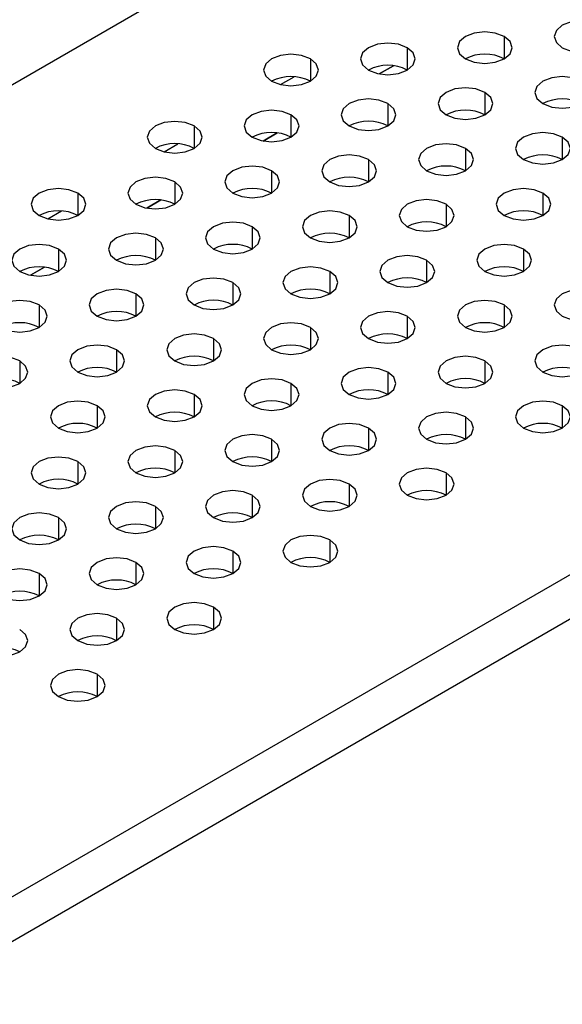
# Model space of a CAD drawing. Header units: millimetres. Extents: x 0 to 1118, y 0 to 864.
# Tile 343 of 397: x 992.6 to 994.58, y 719.57 to 723.16. Entities that reach past the tile are written whole.
import ezdxf

# ---------------------------------------------------------------- set-up
doc = ezdxf.new("R2010")
doc.units = ezdxf.units.MM

msp = doc.modelspace()

# ---------------------------------------------------------------- linework, layer by layer
at = {"color": 7, "linetype": 'Continuous', "lineweight": 25}
for p, q in [((945.9658, 696.0152), (1001.6859, 728.1816)), ((948.5326, 694.5334), (1004.2526, 726.6999)), ((1004.3234, 726.5774), (948.6033, 694.4109)), ((993.9666, 722.9907), (993.9151, 722.961)), ((993.5423, 722.7458), (993.4909, 722.7161)), ((993.1181, 722.5009), (993.0666, 722.4712)), ((992.6938, 722.256), (992.6423, 722.2263))]:
    msp.add_line(p, q, dxfattribs=at)
at = {"color": 8, "linetype": 'Continuous', "lineweight": 25}
for p, q in [((994.3708, 723.0975), (994.3708, 723.0158)), ((994.0173, 723.0566), (994.0173, 722.975)), ((993.6637, 723.0158), (993.6637, 722.9342)), ((993.9152, 722.961), (993.9667, 722.9907)), ((993.5542, 722.9218), (993.6043, 722.9507)), ((994.3001, 722.8934), (994.3001, 722.8117)), ((993.9466, 722.8525), (993.9466, 722.7709)), ((993.593, 722.8117), (993.593, 722.7301)), ((993.2395, 722.7709), (993.2395, 722.6893)), ((993.491, 722.7161), (993.5424, 722.7458)), ((994.583, 722.7301), (994.583, 722.6484)), ((993.1299, 722.6769), (993.18, 722.7058)), ((994.2294, 722.6893), (994.2294, 722.6076)), ((993.8759, 722.6484), (993.8759, 722.5668)), ((993.5223, 722.6076), (993.5223, 722.526)), ((993.1687, 722.5668), (993.1687, 722.4852)), ((992.8152, 722.526), (992.8152, 722.4443)), ((993.0667, 722.4712), (993.1182, 722.5009)), ((994.5123, 722.526), (994.5123, 722.4443)), ((994.1587, 722.4852), (994.1587, 722.4035)), ((992.7057, 722.4319), (992.7558, 722.4609)), ((993.8051, 722.4443), (993.8051, 722.3627)), ((993.4516, 722.4035), (993.4516, 722.3219)), ((993.098, 722.3627), (993.098, 722.2811)), ((992.7445, 722.3219), (992.7445, 722.2402)), ((994.4415, 722.3219), (994.4415, 722.2402)), ((992.6424, 722.2262), (992.6939, 722.2559)), ((994.088, 722.2811), (994.088, 722.1994)), ((993.7344, 722.2402), (993.7344, 722.1586)), ((993.3809, 722.1994), (993.3809, 722.1178)), ((993.0273, 722.1586), (993.0273, 722.0769)), ((992.6738, 722.1178), (992.6738, 722.0361)), ((994.3708, 722.1178), (994.3708, 722.0361)), ((994.0173, 722.0769), (994.0173, 721.9953)), ((993.6637, 722.0361), (993.6637, 721.9545)), ((993.3102, 721.9953), (993.3102, 721.9137)), ((992.9566, 721.9545), (992.9566, 721.8728)), ((992.6031, 721.9137), (992.6031, 721.832)), ((994.3001, 721.9137), (994.3001, 721.832)), ((993.9466, 721.8728), (993.9466, 721.7912)), ((993.593, 721.832), (993.593, 721.7504)), ((993.2395, 721.7912), (993.2395, 721.7096)), ((992.8859, 721.7504), (992.8859, 721.6687)), ((994.583, 721.7504), (994.583, 721.6687)), ((994.2294, 721.7096), (994.2294, 721.6279)), ((993.8759, 721.6687), (993.8759, 721.5871)), ((993.5223, 721.6279), (993.5223, 721.5463)), ((993.1687, 721.5871), (993.1687, 721.5055)), ((992.8152, 721.5463), (992.8152, 721.4646)), ((994.1587, 721.5055), (994.1587, 721.4238)), ((993.8051, 721.4646), (993.8051, 721.383)), ((993.4516, 721.4238), (993.4516, 721.3422)), ((993.098, 721.383), (993.098, 721.3014)), ((992.7445, 721.3422), (992.7445, 721.2605)), ((993.7344, 721.2605), (993.7344, 721.1789)), ((993.3809, 721.2197), (993.3809, 721.1381)), ((993.0273, 721.1789), (993.0273, 721.0973)), ((992.6738, 721.1381), (992.6738, 721.0564)), ((993.3102, 721.0156), (993.3102, 720.934)), ((992.9566, 720.9748), (992.9566, 720.8932)), ((992.8859, 720.7707), (992.8859, 720.6891))]:
    msp.add_line(p, q, dxfattribs=at)
at = {"color": 7, "linetype": 'Continuous', "lineweight": 25, "flags": 128}
for points in [[(994.7244, 723.1383), (994.6919, 723.1508), (994.6537, 723.1552), (994.6154, 723.1508), (994.583, 723.1383), (994.5613, 723.1196), (994.5537, 723.0975), (994.5613, 723.0754), (994.583, 723.0566)], [(994.3708, 723.0975), (994.3384, 723.11), (994.3001, 723.1144), (994.2619, 723.11), (994.2294, 723.0975), (994.2077, 723.0787), (994.2001, 723.0566), (994.2077, 723.0345), (994.2294, 723.0158)], [(994.583, 723.0566), (994.6154, 723.0441), (994.6537, 723.0397), (994.6919, 723.0441), (994.7244, 723.0566), (994.7461, 723.0754), (994.7537, 723.0975), (994.7461, 723.1196), (994.7244, 723.1383)], [(994.0173, 723.0566), (993.9848, 723.0692), (993.9466, 723.0735), (993.9083, 723.0692), (993.8759, 723.0566), (993.8542, 723.0379), (993.8466, 723.0158), (993.8542, 722.9937), (993.8759, 722.975)], [(994.2294, 723.0158), (994.2619, 723.0033), (994.3001, 722.9989), (994.3384, 723.0033), (994.3708, 723.0158), (994.3925, 723.0345), (994.4001, 723.0566), (994.3925, 723.0787), (994.3708, 723.0975)], [(993.8759, 722.975), (993.9083, 722.9625), (993.9466, 722.9581), (993.9848, 722.9625), (994.0173, 722.975), (994.039, 722.9937), (994.0466, 723.0158), (994.039, 723.0379), (994.0173, 723.0566)], [(993.6637, 723.0158), (993.6313, 723.0283), (993.593, 723.0327), (993.5547, 723.0283), (993.5223, 723.0158), (993.5006, 722.9971), (993.493, 722.975), (993.5006, 722.9529), (993.5223, 722.9342)], [(993.5223, 722.9342), (993.5547, 722.9217), (993.593, 722.9173), (993.6313, 722.9217), (993.6637, 722.9342), (993.6854, 722.9529), (993.693, 722.975), (993.6854, 722.9971), (993.6637, 723.0158)], [(994.6537, 722.9342), (994.6212, 722.9467), (994.583, 722.9511), (994.5447, 722.9467), (994.5123, 722.9342), (994.4906, 722.9154), (994.483, 722.8934), (994.4906, 722.8713), (994.5123, 722.8525)], [(994.5123, 722.8525), (994.5447, 722.84), (994.583, 722.8356), (994.6212, 722.84), (994.6537, 722.8525), (994.6754, 722.8713), (994.683, 722.8934), (994.6754, 722.9154), (994.6537, 722.9342)], [(994.3001, 722.8934), (994.2677, 722.9059), (994.2294, 722.9103), (994.1911, 722.9059), (994.1587, 722.8934), (994.137, 722.8746), (994.1294, 722.8525), (994.137, 722.8304), (994.1587, 722.8117)], [(993.9466, 722.8525), (993.9141, 722.8651), (993.8759, 722.8694), (993.8376, 722.8651), (993.8051, 722.8525), (993.7835, 722.8338), (993.7759, 722.8117), (993.7835, 722.7896), (993.8051, 722.7709)], [(994.1587, 722.8117), (994.1911, 722.7992), (994.2294, 722.7948), (994.2677, 722.7992), (994.3001, 722.8117), (994.3218, 722.8304), (994.3294, 722.8525), (994.3218, 722.8746), (994.3001, 722.8934)], [(993.593, 722.8117), (993.5606, 722.8242), (993.5223, 722.8286), (993.484, 722.8242), (993.4516, 722.8117), (993.4299, 722.793), (993.4223, 722.7709), (993.4299, 722.7488), (993.4516, 722.7301)], [(993.8051, 722.7709), (993.8376, 722.7584), (993.8759, 722.754), (993.9141, 722.7584), (993.9466, 722.7709), (993.9682, 722.7896), (993.9759, 722.8117), (993.9682, 722.8338), (993.9466, 722.8525)], [(993.2395, 722.7709), (993.207, 722.7834), (993.1687, 722.7878), (993.1305, 722.7834), (993.098, 722.7709), (993.0764, 722.7522), (993.0687, 722.7301), (993.0764, 722.708), (993.098, 722.6893)], [(993.4516, 722.7301), (993.484, 722.7176), (993.5223, 722.7132), (993.5606, 722.7176), (993.593, 722.7301), (993.6147, 722.7488), (993.6223, 722.7709), (993.6147, 722.793), (993.593, 722.8117)], [(993.098, 722.6893), (993.1305, 722.6767), (993.1687, 722.6723), (993.207, 722.6767), (993.2395, 722.6893), (993.2611, 722.708), (993.2687, 722.7301), (993.2611, 722.7522), (993.2395, 722.7709)], [(994.583, 722.7301), (994.5505, 722.7426), (994.5123, 722.747), (994.474, 722.7426), (994.4415, 722.7301), (994.4199, 722.7113), (994.4123, 722.6893), (994.4199, 722.6672), (994.4415, 722.6484)], [(994.4415, 722.6484), (994.474, 722.6359), (994.5123, 722.6315), (994.5505, 722.6359), (994.583, 722.6484), (994.6046, 722.6672), (994.6123, 722.6893), (994.6046, 722.7113), (994.583, 722.7301)], [(994.2294, 722.6893), (994.197, 722.7018), (994.1587, 722.7062), (994.1204, 722.7018), (994.088, 722.6893), (994.0663, 722.6705), (994.0587, 722.6484), (994.0663, 722.6263), (994.088, 722.6076)], [(994.088, 722.6076), (994.1204, 722.5951), (994.1587, 722.5907), (994.197, 722.5951), (994.2294, 722.6076), (994.2511, 722.6263), (994.2587, 722.6484), (994.2511, 722.6705), (994.2294, 722.6893)], [(993.8759, 722.6484), (993.8434, 722.6609), (993.8051, 722.6653), (993.7669, 722.6609), (993.7344, 722.6484), (993.7128, 722.6297), (993.7051, 722.6076), (993.7128, 722.5855), (993.7344, 722.5668)], [(993.7344, 722.5668), (993.7669, 722.5543), (993.8051, 722.5499), (993.8434, 722.5543), (993.8759, 722.5668), (993.8975, 722.5855), (993.9051, 722.6076), (993.8975, 722.6297), (993.8759, 722.6484)], [(993.5223, 722.6076), (993.4899, 722.6201), (993.4516, 722.6245), (993.4133, 722.6201), (993.3809, 722.6076), (993.3592, 722.5889), (993.3516, 722.5668), (993.3592, 722.5447), (993.3809, 722.526)], [(993.3809, 722.526), (993.4133, 722.5135), (993.4516, 722.5091), (993.4899, 722.5135), (993.5223, 722.526), (993.544, 722.5447), (993.5516, 722.5668), (993.544, 722.5889), (993.5223, 722.6076)], [(993.1687, 722.5668), (993.1363, 722.5793), (993.098, 722.5837), (993.0598, 722.5793), (993.0273, 722.5668), (993.0057, 722.5481), (992.998, 722.526), (993.0057, 722.5039), (993.0273, 722.4852)], [(992.8152, 722.526), (992.7828, 722.5385), (992.7445, 722.5429), (992.7062, 722.5385), (992.6738, 722.526), (992.6521, 722.5072), (992.6445, 722.4852), (992.6521, 722.4631), (992.6738, 722.4443)], [(993.0273, 722.4852), (993.0598, 722.4726), (993.098, 722.4682), (993.1363, 722.4726), (993.1687, 722.4852), (993.1904, 722.5039), (993.198, 722.526), (993.1904, 722.5481), (993.1687, 722.5668)], [(994.5123, 722.526), (994.4798, 722.5385), (994.4415, 722.5429), (994.4033, 722.5385), (994.3708, 722.526), (994.3492, 722.5072), (994.3415, 722.4852), (994.3492, 722.4631), (994.3708, 722.4443)], [(992.6738, 722.4443), (992.7062, 722.4318), (992.7445, 722.4274), (992.7828, 722.4318), (992.8152, 722.4443), (992.8369, 722.4631), (992.8445, 722.4852), (992.8369, 722.5072), (992.8152, 722.526)], [(994.1587, 722.4852), (994.1263, 722.4977), (994.088, 722.5021), (994.0497, 722.4977), (994.0173, 722.4852), (993.9956, 722.4664), (993.988, 722.4443), (993.9956, 722.4222), (994.0173, 722.4035)], [(994.3708, 722.4443), (994.4033, 722.4318), (994.4415, 722.4274), (994.4798, 722.4318), (994.5123, 722.4443), (994.5339, 722.4631), (994.5415, 722.4852), (994.5339, 722.5072), (994.5123, 722.526)], [(994.0173, 722.4035), (994.0497, 722.391), (994.088, 722.3866), (994.1263, 722.391), (994.1587, 722.4035), (994.1804, 722.4222), (994.188, 722.4443), (994.1804, 722.4664), (994.1587, 722.4852)], [(993.8051, 722.4443), (993.7727, 722.4568), (993.7344, 722.4612), (993.6962, 722.4568), (993.6637, 722.4443), (993.642, 722.4256), (993.6344, 722.4035), (993.642, 722.3814), (993.6637, 722.3627)], [(993.6637, 722.3627), (993.6962, 722.3502), (993.7344, 722.3458), (993.7727, 722.3502), (993.8051, 722.3627), (993.8268, 722.3814), (993.8344, 722.4035), (993.8268, 722.4256), (993.8051, 722.4443)], [(993.4516, 722.4035), (993.4192, 722.416), (993.3809, 722.4204), (993.3426, 722.416), (993.3102, 722.4035), (993.2885, 722.3848), (993.2809, 722.3627), (993.2885, 722.3406), (993.3102, 722.3219)], [(993.3102, 722.3219), (993.3426, 722.3094), (993.3809, 722.305), (993.4192, 722.3094), (993.4516, 722.3219), (993.4733, 722.3406), (993.4809, 722.3627), (993.4733, 722.3848), (993.4516, 722.4035)], [(993.098, 722.3627), (993.0656, 722.3752), (993.0273, 722.3796), (992.9891, 722.3752), (992.9566, 722.3627), (992.9349, 722.344), (992.9273, 722.3219), (992.9349, 722.2998), (992.9566, 722.2811)], [(992.9566, 722.2811), (992.9891, 722.2685), (993.0273, 722.2641), (993.0656, 722.2685), (993.098, 722.2811), (993.1197, 722.2998), (993.1273, 722.3219), (993.1197, 722.344), (993.098, 722.3627)], [(992.7445, 722.3219), (992.712, 722.3344), (992.6738, 722.3388), (992.6355, 722.3344), (992.6031, 722.3219), (992.5814, 722.3031), (992.5738, 722.2811), (992.5814, 722.259), (992.6031, 722.2402)], [(992.6031, 722.2402), (992.6355, 722.2277), (992.6738, 722.2233), (992.712, 722.2277), (992.7445, 722.2402), (992.7662, 722.259), (992.7738, 722.2811), (992.7662, 722.3031), (992.7445, 722.3219)], [(994.4415, 722.3219), (994.4091, 722.3344), (994.3708, 722.3388), (994.3326, 722.3344), (994.3001, 722.3219), (994.2784, 722.3031), (994.2708, 722.2811), (994.2784, 722.259), (994.3001, 722.2402)], [(994.3001, 722.2402), (994.3326, 722.2277), (994.3708, 722.2233), (994.4091, 722.2277), (994.4415, 722.2402), (994.4632, 722.259), (994.4708, 722.2811), (994.4632, 722.3031), (994.4415, 722.3219)], [(994.088, 722.2811), (994.0555, 722.2936), (994.0173, 722.298), (993.979, 722.2936), (993.9466, 722.2811), (993.9249, 722.2623), (993.9173, 722.2402), (993.9249, 722.2181), (993.9466, 722.1994)], [(993.7344, 722.2402), (993.702, 722.2527), (993.6637, 722.2571), (993.6255, 722.2527), (993.593, 722.2402), (993.5713, 722.2215), (993.5637, 722.1994), (993.5713, 722.1773), (993.593, 722.1586)], [(993.9466, 722.1994), (993.979, 722.1869), (994.0173, 722.1825), (994.0555, 722.1869), (994.088, 722.1994), (994.1097, 722.2181), (994.1173, 722.2402), (994.1097, 722.2623), (994.088, 722.2811)], [(993.3809, 722.1994), (993.3484, 722.2119), (993.3102, 722.2163), (993.2719, 722.2119), (993.2395, 722.1994), (993.2178, 722.1807), (993.2102, 722.1586), (993.2178, 722.1365), (993.2395, 722.1178)], [(993.593, 722.1586), (993.6255, 722.1461), (993.6637, 722.1417), (993.702, 722.1461), (993.7344, 722.1586), (993.7561, 722.1773), (993.7637, 722.1994), (993.7561, 722.2215), (993.7344, 722.2402)], [(993.0273, 722.1586), (992.9949, 722.1711), (992.9566, 722.1755), (992.9183, 722.1711), (992.8859, 722.1586), (992.8642, 722.1399), (992.8566, 722.1178), (992.8642, 722.0957), (992.8859, 722.0769)], [(993.2395, 722.1178), (993.2719, 722.1053), (993.3102, 722.1009), (993.3484, 722.1053), (993.3809, 722.1178), (993.4026, 722.1365), (993.4102, 722.1586), (993.4026, 722.1807), (993.3809, 722.1994)], [(994.7244, 722.1586), (994.6919, 722.1711), (994.6537, 722.1755), (994.6154, 722.1711), (994.583, 722.1586), (994.5613, 722.1399), (994.5537, 722.1178), (994.5613, 722.0957), (994.583, 722.0769)], [(992.8859, 722.0769), (992.9183, 722.0644), (992.9566, 722.06), (992.9949, 722.0644), (993.0273, 722.0769), (993.049, 722.0957), (993.0566, 722.1178), (993.049, 722.1399), (993.0273, 722.1586)], [(994.583, 722.0769), (994.6154, 722.0644), (994.6537, 722.06), (994.6919, 722.0644), (994.7244, 722.0769), (994.7461, 722.0957), (994.7537, 722.1178), (994.7461, 722.1399), (994.7244, 722.1586)], [(992.6738, 722.1178), (992.6413, 722.1303), (992.6031, 722.1347), (992.5648, 722.1303), (992.5324, 722.1178), (992.5107, 722.099), (992.5031, 722.0769), (992.5107, 722.0549), (992.5324, 722.0361)], [(992.5324, 722.0361), (992.5648, 722.0236), (992.6031, 722.0192), (992.6413, 722.0236), (992.6738, 722.0361), (992.6955, 722.0549), (992.7031, 722.0769), (992.6955, 722.099), (992.6738, 722.1178)], [(994.3708, 722.1178), (994.3384, 722.1303), (994.3001, 722.1347), (994.2619, 722.1303), (994.2294, 722.1178), (994.2077, 722.099), (994.2001, 722.0769), (994.2077, 722.0549), (994.2294, 722.0361)], [(994.2294, 722.0361), (994.2619, 722.0236), (994.3001, 722.0192), (994.3384, 722.0236), (994.3708, 722.0361), (994.3925, 722.0549), (994.4001, 722.0769), (994.3925, 722.099), (994.3708, 722.1178)], [(994.0173, 722.0769), (993.9848, 722.0895), (993.9466, 722.0939), (993.9083, 722.0895), (993.8759, 722.0769), (993.8542, 722.0582), (993.8466, 722.0361), (993.8542, 722.014), (993.8759, 721.9953)], [(993.8759, 721.9953), (993.9083, 721.9828), (993.9466, 721.9784), (993.9848, 721.9828), (994.0173, 721.9953), (994.039, 722.014), (994.0466, 722.0361), (994.039, 722.0582), (994.0173, 722.0769)], [(993.6637, 722.0361), (993.6313, 722.0486), (993.593, 722.053), (993.5547, 722.0486), (993.5223, 722.0361), (993.5006, 722.0174), (993.493, 721.9953), (993.5006, 721.9732), (993.5223, 721.9545)], [(993.5223, 721.9545), (993.5547, 721.942), (993.593, 721.9376), (993.6313, 721.942), (993.6637, 721.9545), (993.6854, 721.9732), (993.693, 721.9953), (993.6854, 722.0174), (993.6637, 722.0361)], [(993.3102, 721.9953), (993.2777, 722.0078), (993.2395, 722.0122), (993.2012, 722.0078), (993.1687, 721.9953), (993.1471, 721.9766), (993.1395, 721.9545), (993.1471, 721.9324), (993.1687, 721.9137)], [(992.9566, 721.9545), (992.9242, 721.967), (992.8859, 721.9714), (992.8476, 721.967), (992.8152, 721.9545), (992.7935, 721.9358), (992.7859, 721.9137), (992.7935, 721.8916), (992.8152, 721.8728)], [(993.1687, 721.9137), (993.2012, 721.9012), (993.2395, 721.8968), (993.2777, 721.9012), (993.3102, 721.9137), (993.3318, 721.9324), (993.3395, 721.9545), (993.3318, 721.9766), (993.3102, 721.9953)], [(994.6537, 721.9545), (994.6212, 721.967), (994.583, 721.9714), (994.5447, 721.967), (994.5123, 721.9545), (994.4906, 721.9358), (994.483, 721.9137), (994.4906, 721.8916), (994.5123, 721.8728)], [(992.6031, 721.9137), (992.5706, 721.9262), (992.5324, 721.9306), (992.4941, 721.9262), (992.4616, 721.9137), (992.44, 721.8949), (992.4324, 721.8728), (992.44, 721.8508), (992.4616, 721.832)], [(992.8152, 721.8728), (992.8476, 721.8603), (992.8859, 721.8559), (992.9242, 721.8603), (992.9566, 721.8728), (992.9783, 721.8916), (992.9859, 721.9137), (992.9783, 721.9358), (992.9566, 721.9545)], [(994.3001, 721.9137), (994.2677, 721.9262), (994.2294, 721.9306), (994.1911, 721.9262), (994.1587, 721.9137), (994.137, 721.8949), (994.1294, 721.8728), (994.137, 721.8508), (994.1587, 721.832)], [(994.5123, 721.8728), (994.5447, 721.8603), (994.583, 721.8559), (994.6212, 721.8603), (994.6537, 721.8728), (994.6754, 721.8916), (994.683, 721.9137), (994.6754, 721.9358), (994.6537, 721.9545)], [(992.4616, 721.832), (992.4941, 721.8195), (992.5324, 721.8151), (992.5706, 721.8195), (992.6031, 721.832), (992.6247, 721.8508), (992.6324, 721.8728), (992.6247, 721.8949), (992.6031, 721.9137)], [(993.9466, 721.8728), (993.9141, 721.8854), (993.8759, 721.8898), (993.8376, 721.8854), (993.8051, 721.8728), (993.7835, 721.8541), (993.7759, 721.832), (993.7835, 721.8099), (993.8051, 721.7912)], [(994.1587, 721.832), (994.1911, 721.8195), (994.2294, 721.8151), (994.2677, 721.8195), (994.3001, 721.832), (994.3218, 721.8508), (994.3294, 721.8728), (994.3218, 721.8949), (994.3001, 721.9137)], [(993.8051, 721.7912), (993.8376, 721.7787), (993.8759, 721.7743), (993.9141, 721.7787), (993.9466, 721.7912), (993.9682, 721.8099), (993.9759, 721.832), (993.9682, 721.8541), (993.9466, 721.8728)], [(993.593, 721.832), (993.5606, 721.8445), (993.5223, 721.8489), (993.484, 721.8445), (993.4516, 721.832), (993.4299, 721.8133), (993.4223, 721.7912), (993.4299, 721.7691), (993.4516, 721.7504)], [(993.4516, 721.7504), (993.484, 721.7379), (993.5223, 721.7335), (993.5606, 721.7379), (993.593, 721.7504), (993.6147, 721.7691), (993.6223, 721.7912), (993.6147, 721.8133), (993.593, 721.832)], [(993.2395, 721.7912), (993.207, 721.8037), (993.1687, 721.8081), (993.1305, 721.8037), (993.098, 721.7912), (993.0764, 721.7725), (993.0687, 721.7504), (993.0764, 721.7283), (993.098, 721.7096)], [(993.098, 721.7096), (993.1305, 721.6971), (993.1687, 721.6927), (993.207, 721.6971), (993.2395, 721.7096), (993.2611, 721.7283), (993.2687, 721.7504), (993.2611, 721.7725), (993.2395, 721.7912)], [(992.8859, 721.7504), (992.8535, 721.7629), (992.8152, 721.7673), (992.7769, 721.7629), (992.7445, 721.7504), (992.7228, 721.7317), (992.7152, 721.7096), (992.7228, 721.6875), (992.7445, 721.6687)], [(992.7445, 721.6687), (992.7769, 721.6562), (992.8152, 721.6518), (992.8535, 721.6562), (992.8859, 721.6687), (992.9076, 721.6875), (992.9152, 721.7096), (992.9076, 721.7317), (992.8859, 721.7504)], [(994.583, 721.7504), (994.5505, 721.7629), (994.5123, 721.7673), (994.474, 721.7629), (994.4415, 721.7504), (994.4199, 721.7317), (994.4123, 721.7096), (994.4199, 721.6875), (994.4415, 721.6687)], [(994.4415, 721.6687), (994.474, 721.6562), (994.5123, 721.6518), (994.5505, 721.6562), (994.583, 721.6687), (994.6046, 721.6875), (994.6123, 721.7096), (994.6046, 721.7317), (994.583, 721.7504)], [(994.2294, 721.7096), (994.197, 721.7221), (994.1587, 721.7265), (994.1204, 721.7221), (994.088, 721.7096), (994.0663, 721.6908), (994.0587, 721.6687), (994.0663, 721.6467), (994.088, 721.6279)], [(994.088, 721.6279), (994.1204, 721.6154), (994.1587, 721.611), (994.197, 721.6154), (994.2294, 721.6279), (994.2511, 721.6467), (994.2587, 721.6687), (994.2511, 721.6908), (994.2294, 721.7096)], [(993.8759, 721.6687), (993.8434, 721.6813), (993.8051, 721.6857), (993.7669, 721.6813), (993.7344, 721.6687), (993.7128, 721.65), (993.7051, 721.6279), (993.7128, 721.6058), (993.7344, 721.5871)], [(993.5223, 721.6279), (993.4899, 721.6404), (993.4516, 721.6448), (993.4133, 721.6404), (993.3809, 721.6279), (993.3592, 721.6092), (993.3516, 721.5871), (993.3592, 721.565), (993.3809, 721.5463)], [(993.7344, 721.5871), (993.7669, 721.5746), (993.8051, 721.5702), (993.8434, 721.5746), (993.8759, 721.5871), (993.8975, 721.6058), (993.9051, 721.6279), (993.8975, 721.65), (993.8759, 721.6687)], [(993.1687, 721.5871), (993.1363, 721.5996), (993.098, 721.604), (993.0598, 721.5996), (993.0273, 721.5871), (993.0057, 721.5684), (992.998, 721.5463), (993.0057, 721.5242), (993.0273, 721.5055)], [(993.3809, 721.5463), (993.4133, 721.5338), (993.4516, 721.5294), (993.4899, 721.5338), (993.5223, 721.5463), (993.544, 721.565), (993.5516, 721.5871), (993.544, 721.6092), (993.5223, 721.6279)], [(993.0273, 721.5055), (993.0598, 721.493), (993.098, 721.4886), (993.1363, 721.493), (993.1687, 721.5055), (993.1904, 721.5242), (993.198, 721.5463), (993.1904, 721.5684), (993.1687, 721.5871)], [(992.8152, 721.5463), (992.7828, 721.5588), (992.7445, 721.5632), (992.7062, 721.5588), (992.6738, 721.5463), (992.6521, 721.5276), (992.6445, 721.5055), (992.6521, 721.4834), (992.6738, 721.4646)], [(992.6738, 721.4646), (992.7062, 721.4521), (992.7445, 721.4477), (992.7828, 721.4521), (992.8152, 721.4646), (992.8369, 721.4834), (992.8445, 721.5055), (992.8369, 721.5276), (992.8152, 721.5463)], [(994.1587, 721.5055), (994.1263, 721.518), (994.088, 721.5224), (994.0497, 721.518), (994.0173, 721.5055), (993.9956, 721.4867), (993.988, 721.4646), (993.9956, 721.4426), (994.0173, 721.4238)], [(994.0173, 721.4238), (994.0497, 721.4113), (994.088, 721.4069), (994.1263, 721.4113), (994.1587, 721.4238), (994.1804, 721.4426), (994.188, 721.4646), (994.1804, 721.4867), (994.1587, 721.5055)], [(993.8051, 721.4646), (993.7727, 721.4772), (993.7344, 721.4816), (993.6962, 721.4772), (993.6637, 721.4646), (993.642, 721.4459), (993.6344, 721.4238), (993.642, 721.4017), (993.6637, 721.383)], [(993.6637, 721.383), (993.6962, 721.3705), (993.7344, 721.3661), (993.7727, 721.3705), (993.8051, 721.383), (993.8268, 721.4017), (993.8344, 721.4238), (993.8268, 721.4459), (993.8051, 721.4646)], [(993.4516, 721.4238), (993.4192, 721.4363), (993.3809, 721.4407), (993.3426, 721.4363), (993.3102, 721.4238), (993.2885, 721.4051), (993.2809, 721.383), (993.2885, 721.3609), (993.3102, 721.3422)], [(993.3102, 721.3422), (993.3426, 721.3297), (993.3809, 721.3253), (993.4192, 721.3297), (993.4516, 721.3422), (993.4733, 721.3609), (993.4809, 721.383), (993.4733, 721.4051), (993.4516, 721.4238)], [(993.098, 721.383), (993.0656, 721.3955), (993.0273, 721.3999), (992.9891, 721.3955), (992.9566, 721.383), (992.9349, 721.3643), (992.9273, 721.3422), (992.9349, 721.3201), (992.9566, 721.3014)], [(992.7445, 721.3422), (992.712, 721.3547), (992.6738, 721.3591), (992.6355, 721.3547), (992.6031, 721.3422), (992.5814, 721.3235), (992.5738, 721.3014), (992.5814, 721.2793), (992.6031, 721.2605)], [(992.9566, 721.3014), (992.9891, 721.2888), (993.0273, 721.2845), (993.0656, 721.2888), (993.098, 721.3014), (993.1197, 721.3201), (993.1273, 721.3422), (993.1197, 721.3643), (993.098, 721.383)], [(992.6031, 721.2605), (992.6355, 721.248), (992.6738, 721.2436), (992.712, 721.248), (992.7445, 721.2605), (992.7662, 721.2793), (992.7738, 721.3014), (992.7662, 721.3235), (992.7445, 721.3422)], [(993.7344, 721.2605), (993.702, 721.2731), (993.6637, 721.2774), (993.6255, 721.2731), (993.593, 721.2605), (993.5713, 721.2418), (993.5637, 721.2197), (993.5713, 721.1976), (993.593, 721.1789)], [(993.593, 721.1789), (993.6255, 721.1664), (993.6637, 721.162), (993.702, 721.1664), (993.7344, 721.1789), (993.7561, 721.1976), (993.7637, 721.2197), (993.7561, 721.2418), (993.7344, 721.2605)], [(993.3809, 721.2197), (993.3484, 721.2322), (993.3102, 721.2366), (993.2719, 721.2322), (993.2395, 721.2197), (993.2178, 721.201), (993.2102, 721.1789), (993.2178, 721.1568), (993.2395, 721.1381)], [(993.2395, 721.1381), (993.2719, 721.1256), (993.3102, 721.1212), (993.3484, 721.1256), (993.3809, 721.1381), (993.4026, 721.1568), (993.4102, 721.1789), (993.4026, 721.201), (993.3809, 721.2197)], [(993.0273, 721.1789), (992.9949, 721.1914), (992.9566, 721.1958), (992.9183, 721.1914), (992.8859, 721.1789), (992.8642, 721.1602), (992.8566, 721.1381), (992.8642, 721.116), (992.8859, 721.0973)], [(992.8859, 721.0973), (992.9183, 721.0847), (992.9566, 721.0804), (992.9949, 721.0847), (993.0273, 721.0973), (993.049, 721.116), (993.0566, 721.1381), (993.049, 721.1602), (993.0273, 721.1789)], [(992.6738, 721.1381), (992.6413, 721.1506), (992.6031, 721.155), (992.5648, 721.1506), (992.5324, 721.1381), (992.5107, 721.1194), (992.5031, 721.0973), (992.5107, 721.0752), (992.5324, 721.0564)], [(992.5324, 721.0564), (992.5648, 721.0439), (992.6031, 721.0395), (992.6413, 721.0439), (992.6738, 721.0564), (992.6955, 721.0752), (992.7031, 721.0973), (992.6955, 721.1194), (992.6738, 721.1381)], [(993.3102, 721.0156), (993.2777, 721.0281), (993.2395, 721.0325), (993.2012, 721.0281), (993.1687, 721.0156), (993.1471, 720.9969), (993.1395, 720.9748), (993.1471, 720.9527), (993.1687, 720.934)], [(992.9566, 720.9748), (992.9242, 720.9873), (992.8859, 720.9917), (992.8476, 720.9873), (992.8152, 720.9748), (992.7935, 720.9561), (992.7859, 720.934), (992.7935, 720.9119), (992.8152, 720.8932)], [(993.1687, 720.934), (993.2012, 720.9215), (993.2395, 720.9171), (993.2777, 720.9215), (993.3102, 720.934), (993.3318, 720.9527), (993.3395, 720.9748), (993.3318, 720.9969), (993.3102, 721.0156)], [(992.8152, 720.8932), (992.8476, 720.8806), (992.8859, 720.8762), (992.9242, 720.8806), (992.9566, 720.8932), (992.9783, 720.9119), (992.9859, 720.934), (992.9783, 720.9561), (992.9566, 720.9748)], [(992.4616, 720.8523), (992.4941, 720.8398), (992.5324, 720.8354), (992.5706, 720.8398), (992.6031, 720.8523), (992.6247, 720.8711), (992.6324, 720.8932), (992.6247, 720.9152), (992.6031, 720.934)], [(992.8859, 720.7707), (992.8535, 720.7832), (992.8152, 720.7876), (992.7769, 720.7832), (992.7445, 720.7707), (992.7228, 720.752), (992.7152, 720.7299), (992.7228, 720.7078), (992.7445, 720.6891)], [(992.7445, 720.6891), (992.7769, 720.6765), (992.8152, 720.6721), (992.8535, 720.6765), (992.8859, 720.6891), (992.9076, 720.7078), (992.9152, 720.7299), (992.9076, 720.752), (992.8859, 720.7707)]]:
    msp.add_lwpolyline(points, dxfattribs=at)
at = {"color": 7, "linetype": 'Continuous', "lineweight": 25}
for centre in [(994.3001, 722.8793), (993.9466, 722.8385), (993.593, 722.7977), (994.583, 722.716), (994.2294, 722.6752), (993.8759, 722.6344), (993.5223, 722.5936), (993.1687, 722.5528), (994.5123, 722.5119), (994.1587, 722.4711), (993.8051, 722.4303), (993.4516, 722.3895), (993.098, 722.3487), (992.7445, 722.3078), (994.4415, 722.3078), (994.088, 722.267), (993.7344, 722.2262), (993.3809, 722.1854), (993.0273, 722.1446), (992.6738, 722.1037), (994.3708, 722.1037), (994.0173, 722.0629), (993.6637, 722.0221), (993.3102, 721.9813), (992.9566, 721.9405), (992.6031, 721.8996), (994.3001, 721.8996), (993.9466, 721.8588), (993.593, 721.818), (993.2395, 721.7772), (992.8859, 721.7364), (994.583, 721.7364), (992.5324, 721.6955), (994.2294, 721.6955), (993.8759, 721.6547), (993.5223, 721.6139), (993.1687, 721.5731), (992.8152, 721.5323), (994.5123, 721.5323), (994.1587, 721.4914), (993.8051, 721.4506), (993.4516, 721.4098), (993.098, 721.369), (992.7445, 721.3282), (994.088, 721.2873), (993.7344, 721.2465), (993.3809, 721.2057), (993.0273, 721.1649), (992.6738, 721.1241), (993.6637, 721.0424), (993.3102, 721.0016), (992.9566, 720.9608), (992.6031, 720.92), (993.2395, 720.7975), (992.8859, 720.7567), (992.5324, 720.7158), (992.8152, 720.5526)]:
    msp.add_arc(centre, 0.1537, 62.61, 117.3846, dxfattribs=at)

doc.saveas('drawing.dxf')
